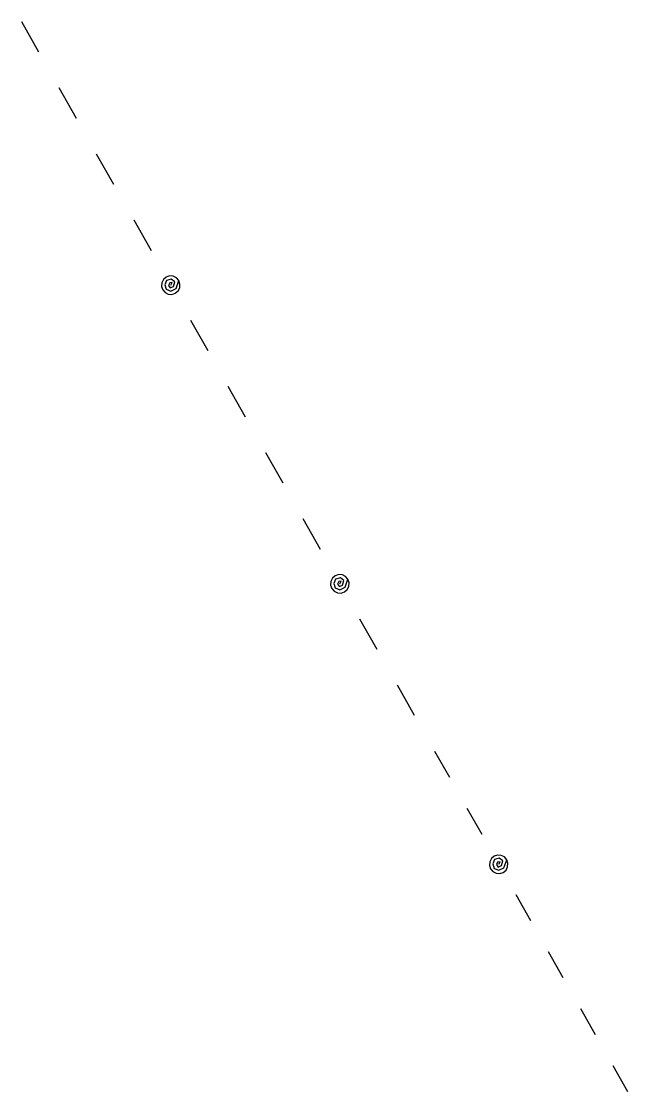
# Model space of a CAD drawing. Extents: x 3694830 to 3732949, y 415201 to 440970.
# Drawn here: x 3704691 to 3705278, y 434463 to 435500 of the extents above; entities that cross this region are included whole.
import ezdxf

# ---------------------------------------------------------------- set-up
doc = ezdxf.new("R2010")
doc.units = 0
doc.layers.add('V-UTIL-LINE', color=7, linetype='Continuous')

msp = doc.modelspace()

# ---------------------------------------------------------------- linework, layer by layer
at = {"layer": 'V-UTIL-LINE'}
for points in [[(3704691.3, 435499.9), (3704707.9, 435470.4)], [(3704727.6, 435435.8), (3704744.2, 435406.3)], [(3704763.8, 435371.7), (3704780.5, 435342.2)], [(3704800.1, 435307.6), (3704816.8, 435278.1)], [(3704835.9, 435244.3), (3704837.2, 435246.9), (3704834.9, 435246.6), (3704833.7, 435244.1), (3704835.5, 435241.7), (3704838.5, 435243.2), (3704839.8, 435247.7), (3704836.4, 435250.2), (3704831.7, 435249), (3704830.2, 435244.7), (3704831.5, 435240.4), (3704836, 435238.7), (3704841, 435241.1), (3704843.7, 435248.8), (3704841.5, 435251.4), (3704838.3, 435253), (3704834.8, 435253.3), (3704831.5, 435252.2), (3704828.8, 435249.9), (3704827.2, 435246.8), (3704827, 435243.2), (3704828.1, 435239.9), (3704830.4, 435237.3), (3704833.5, 435235.7), (3704837, 435235.4), (3704840.3, 435236.5), (3704843, 435238.8), (3704844.6, 435241.9), (3704844.8, 435245.4), (3704843.7, 435248.8)], [(3704855, 435210.6), (3704871.7, 435181.1)], [(3704891.3, 435146.5), (3704908, 435117)], [(3704927.6, 435082.4), (3704944.3, 435052.9)], [(3704963.9, 435018.3), (3704980.6, 434988.8)], [(3704999.7, 434955), (3705000.9, 434957.6), (3704998.6, 434957.3), (3704997.5, 434954.8), (3704999.2, 434952.4), (3705002.3, 434953.9), (3705003.6, 434958.4), (3705000.2, 434960.9), (3704995.4, 434959.7), (3704994, 434955.4), (3704995.3, 434951.1), (3704999.8, 434949.4), (3705004.8, 434951.8), (3705007.5, 434959.5), (3705005.2, 434962.1), (3705002.1, 434963.7), (3704998.6, 434964), (3704995.2, 434962.9), (3704992.6, 434960.6), (3704991, 434957.4), (3704990.7, 434953.9), (3704991.8, 434950.6), (3704994.1, 434947.9), (3704997.3, 434946.4), (3705000.8, 434946.1), (3705004.1, 434947.2), (3705006.8, 434949.5), (3705008.4, 434952.6), (3705008.6, 434956.1), (3705007.5, 434959.5)], [(3705018.8, 434921.3), (3705035.5, 434891.8)], [(3705055.1, 434857.2), (3705071.8, 434827.7)], [(3705091.4, 434793.1), (3705105.8, 434767.7)], [(3705122.7, 434737.8), (3705137.1, 434712.5)], [(3705153.6, 434683.4), (3705154.8, 434685.9), (3705152.5, 434685.6), (3705151.4, 434683.1), (3705153.1, 434680.7), (3705156.1, 434682.2), (3705157.5, 434686.7), (3705154, 434689.2), (3705149.3, 434688), (3705147.9, 434683.7), (3705149.2, 434679.4), (3705153.7, 434677.7), (3705158.6, 434680.1), (3705161.4, 434687.8), (3705159.1, 434690.5), (3705156, 434692), (3705152.5, 434692.3), (3705149.1, 434691.2), (3705146.5, 434688.9), (3705144.9, 434685.8), (3705144.6, 434682.3), (3705145.7, 434678.9), (3705148, 434676.3), (3705151.2, 434674.7), (3705154.7, 434674.4), (3705158, 434675.5), (3705160.7, 434677.8), (3705162.2, 434681), (3705162.5, 434684.5), (3705161.4, 434687.8)], [(3705170.1, 434654.3), (3705184.4, 434628.9)], [(3705201.4, 434599), (3705215.7, 434573.7)], [(3705232.7, 434543.8), (3705247, 434518.4)], [(3705264, 434488.6), (3705278.4, 434463.2)]]:
    msp.add_lwpolyline(points, dxfattribs=at)

doc.saveas('drawing.dxf')
